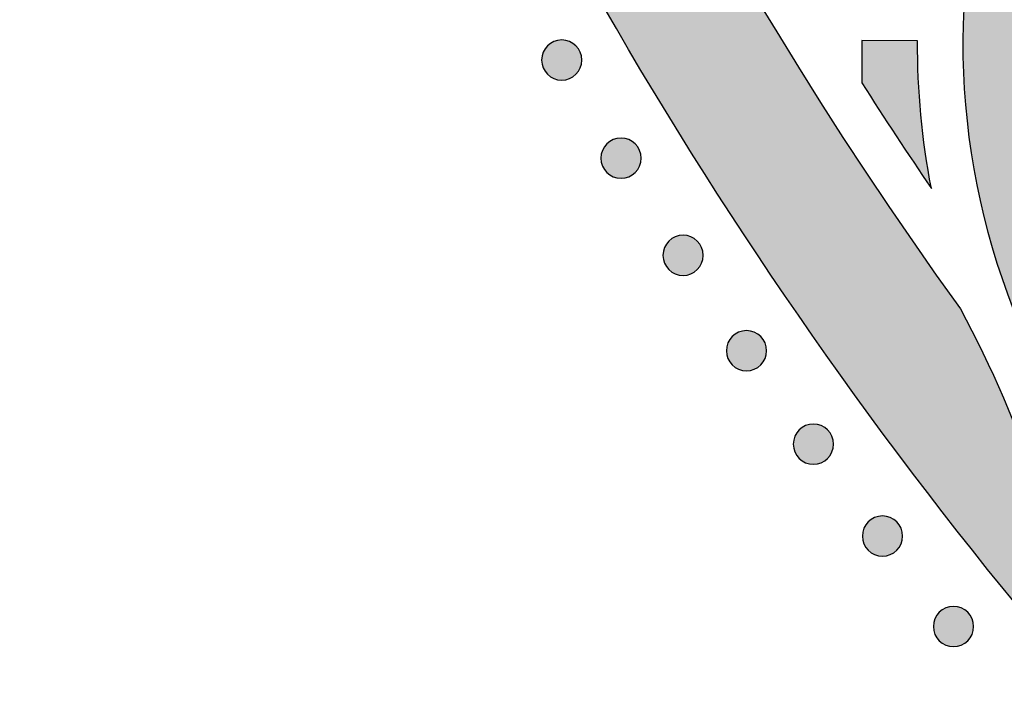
# Model space of a CAD drawing. Header units: millimetres. Extents: x -3873 to -97, y 912 to 4165.
# Tile 359 of 656: x -2042 to -1956, y 2655 to 2714. Entities that reach past the tile are written whole.
import ezdxf

# ---------------------------------------------------------------- set-up
doc = ezdxf.new("R2010")
doc.units = ezdxf.units.MM
doc.layers.add('pattern', color=7, linetype='Continuous', true_color=0x000000)

msp = doc.modelspace()

# ---------------------------------------------------------------- hatches: boundary and pattern name
at = {"layer": 'pattern'}
for points in [[(-2030.459, 2906.394), (-2030.363, 2899.21), (-2030.128, 2892.009), (-2029.755, 2884.794), (-2029.241, 2877.571), (-2028.587, 2870.343), (-2027.792, 2863.113), (-2026.854, 2855.887), (-2025.775, 2848.667), (-2024.554, 2841.46), (-2023.191, 2834.267), (-2021.686, 2827.095), (-2020.04, 2819.946), (-2018.253, 2812.826), (-2016.326, 2805.738), (-2014.261, 2798.686), (-2012.057, 2791.674), (-2009.716, 2784.707), (-2007.241, 2777.788), (-2004.631, 2770.922), (-2001.889, 2764.112), (-1999.017, 2757.362), (-1996.017, 2750.675), (-1992.89, 2744.056), (-1989.64, 2737.508), (-1986.268, 2731.035), (-1982.777, 2724.638), (-1979.169, 2718.323), (-1975.448, 2712.091), (-1971.616, 2705.947), (-1967.676, 2699.892), (-1963.631, 2693.93), (-1959.484, 2688.062), (-1958.474, 2686.147), (-1957.505, 2684.206), (-1956.58, 2682.24), (-1955.699, 2680.251), (-1954.863, 2678.24), (-1954.072, 2676.209), (-1953.329, 2674.159), (-1952.632, 2672.091), (-1951.983, 2670.009), (-1951.382, 2667.913), (-1950.83, 2665.804), (-1950.326, 2663.685), (-1949.872, 2661.557), (-1949.467, 2659.423), (-1949.112, 2657.283), (-1948.806, 2655.139), (-1954.209, 2661.565), (-1959.49, 2668.131), (-1964.644, 2674.833), (-1969.666, 2681.667), (-1974.552, 2688.63), (-1979.297, 2695.718), (-1983.895, 2702.927), (-1988.343, 2710.251), (-1992.637, 2717.687), (-1996.771, 2725.229), (-2000.743, 2732.872), (-2004.549, 2740.611), (-2008.186, 2748.441), (-2011.65, 2756.356), (-2014.938, 2764.35), (-2018.047, 2772.417), (-2020.976, 2780.552), (-2023.723, 2788.748), (-2026.284, 2796.999), (-2028.66, 2805.298), (-2030.848, 2813.641), (-2032.847, 2822.019), (-2034.658, 2830.428), (-2036.279, 2838.859), (-2037.71, 2847.308), (-2038.951, 2855.768), (-2040.003, 2864.232), (-2040.867, 2872.694), (-2041.543, 2881.149), (-2042.032, 2889.589), (-2042.337, 2898.01), (-2042.459, 2906.404)], [(-1856.625, 2749.47), (-1858.031, 2749.821), (-1859.431, 2750.212), (-1860.823, 2750.644), (-1862.204, 2751.116), (-1863.574, 2751.627), (-1864.931, 2752.177), (-1866.272, 2752.766), (-1867.597, 2753.392), (-1868.904, 2754.056), (-1870.191, 2754.756), (-1871.457, 2755.492), (-1872.7, 2756.262), (-1873.919, 2757.066), (-1875.112, 2757.902), (-1876.279, 2758.768), (-1877.417, 2759.665), (-1880.148, 2760.293), (-1882.902, 2760.847), (-1885.676, 2761.325), (-1888.469, 2761.726), (-1891.276, 2762.05), (-1894.094, 2762.296), (-1896.92, 2762.463), (-1899.751, 2762.551), (-1902.583, 2762.56), (-1905.413, 2762.49), (-1908.238, 2762.341), (-1911.055, 2762.113), (-1913.859, 2761.807), (-1916.649, 2761.425), (-1919.42, 2760.966), (-1922.17, 2760.431), (-1923.843, 2760.059), (-1925.506, 2759.642), (-1927.158, 2759.181), (-1928.796, 2758.676), (-1929.943, 2758.287), (-1931.085, 2757.863), (-1932.222, 2757.404), (-1933.351, 2756.909), (-1934.471, 2756.379), (-1935.58, 2755.813), (-1936.678, 2755.213), (-1937.761, 2754.578), (-1938.829, 2753.908), (-1939.88, 2753.205), (-1940.912, 2752.469), (-1941.924, 2751.701), (-1942.914, 2750.901), (-1943.881, 2750.071), (-1944.823, 2749.211), (-1945.74, 2748.323), (-1946.63, 2747.408), (-1947.491, 2746.467), (-1948.323, 2745.501), (-1949.124, 2744.512), (-1949.895, 2743.502), (-1950.632, 2742.471), (-1951.337, 2741.421), (-1952.009, 2740.355), (-1952.646, 2739.272), (-1953.248, 2738.176), (-1953.816, 2737.068), (-1954.348, 2735.948), (-1954.845, 2734.82), (-1955.306, 2733.684), (-1955.732, 2732.543), (-1956.122, 2731.397), (-1956.541, 2730.06), (-1956.931, 2728.71), (-1957.293, 2727.347), (-1957.626, 2725.971), (-1957.929, 2724.585), (-1958.203, 2723.188), (-1958.446, 2721.782), (-1958.658, 2720.368), (-1958.839, 2718.947), (-1958.988, 2717.519), (-1959.106, 2716.087), (-1959.192, 2714.65), (-1959.246, 2713.21), (-1959.267, 2711.769), (-1959.256, 2710.326), (-1959.212, 2708.884), (-1959.137, 2707.443), (-1959.029, 2706.005), (-1958.888, 2704.57), (-1958.716, 2703.14), (-1958.512, 2701.715), (-1958.276, 2700.297), (-1958.01, 2698.887), (-1957.712, 2697.485), (-1957.384, 2696.093), (-1957.025, 2694.712), (-1956.638, 2693.343), (-1956.221, 2691.986), (-1955.775, 2690.643), (-1955.302, 2689.315), (-1954.802, 2688.001), (-1954.275, 2686.704), (-1952.989, 2684.006), (-1951.784, 2681.266), (-1950.661, 2678.489), (-1949.623, 2675.678), (-1948.67, 2672.837), (-1947.804, 2669.97), (-1947.026, 2667.08), (-1946.336, 2664.172), (-1946.065, 2665.388), (-1945.77, 2666.6), (-1945.451, 2667.807), (-1945.11, 2669.009), (-1944.745, 2670.205), (-1944.357, 2671.395), (-1943.946, 2672.577), (-1943.513, 2673.752), (-1943.057, 2674.918), (-1942.579, 2676.075), (-1942.079, 2677.222), (-1941.558, 2678.359), (-1941.016, 2679.485), (-1940.452, 2680.599), (-1939.868, 2681.701), (-1939.264, 2682.791), (-1940.243, 2684.589), (-1941.166, 2686.42), (-1942.033, 2688.281), (-1942.841, 2690.169), (-1943.589, 2692.082), (-1944.277, 2694.016), (-1944.903, 2695.968), (-1945.466, 2697.937), (-1945.701, 2698.838), (-1945.919, 2699.746), (-1946.122, 2700.659), (-1946.309, 2701.578), (-1946.48, 2702.502), (-1946.634, 2703.43), (-1946.772, 2704.362), (-1946.893, 2705.299), (-1946.998, 2706.238), (-1947.085, 2707.181), (-1947.156, 2708.125), (-1947.209, 2709.072), (-1947.245, 2710.02), (-1947.264, 2710.969), (-1947.266, 2711.918), (-1947.25, 2712.868), (-1947.218, 2713.817), (-1947.168, 2714.765), (-1947.1, 2715.712), (-1947.016, 2716.657), (-1946.915, 2717.6), (-1946.796, 2718.54), (-1946.661, 2719.476), (-1946.509, 2720.409), (-1946.341, 2721.338), (-1946.155, 2722.262), (-1945.954, 2723.182), (-1945.737, 2724.096), (-1945.503, 2725.004), (-1945.254, 2725.905), (-1944.989, 2726.801), (-1944.71, 2727.689), (-1944.43, 2728.511), (-1944.124, 2729.33), (-1943.793, 2730.144), (-1943.437, 2730.954), (-1943.055, 2731.757), (-1942.648, 2732.552), (-1942.216, 2733.338), (-1941.759, 2734.114), (-1941.277, 2734.88), (-1940.772, 2735.632), (-1940.242, 2736.372), (-1939.69, 2737.097), (-1939.115, 2737.806), (-1938.518, 2738.499), (-1937.9, 2739.174), (-1937.262, 2739.83), (-1936.605, 2740.467), (-1935.929, 2741.084), (-1935.235, 2741.679), (-1934.525, 2742.253), (-1933.799, 2742.804), (-1933.058, 2743.332), (-1932.305, 2743.837), (-1931.539, 2744.317), (-1930.762, 2744.772), (-1929.975, 2745.203), (-1929.179, 2745.609), (-1928.375, 2745.989), (-1927.565, 2746.344), (-1926.75, 2746.674), (-1925.93, 2746.978), (-1925.108, 2747.256), (-1924.219, 2747.535), (-1923.324, 2747.798), (-1922.421, 2748.045), (-1921.513, 2748.277), (-1920.599, 2748.493), (-1919.679, 2748.693), (-1918.754, 2748.876), (-1917.825, 2749.043), (-1916.892, 2749.194), (-1915.955, 2749.327), (-1915.015, 2749.444), (-1914.072, 2749.544), (-1913.127, 2749.626), (-1912.18, 2749.692), (-1911.232, 2749.74), (-1910.283, 2749.771), (-1909.333, 2749.785), (-1908.384, 2749.782), (-1907.435, 2749.761), (-1906.487, 2749.723), (-1905.54, 2749.668), (-1904.596, 2749.596), (-1903.653, 2749.507), (-1902.714, 2749.401), (-1901.778, 2749.278), (-1900.846, 2749.139), (-1899.918, 2748.983), (-1898.994, 2748.811), (-1898.076, 2748.622), (-1897.163, 2748.417), (-1896.256, 2748.197), (-1895.355, 2747.961), (-1893.386, 2747.394), (-1891.432, 2746.764), (-1889.498, 2746.072), (-1887.585, 2745.319), (-1885.697, 2744.507), (-1883.836, 2743.637), (-1882.005, 2742.709), (-1880.207, 2741.726), (-1878.854, 2742.49), (-1877.479, 2743.22), (-1876.083, 2743.916), (-1874.666, 2744.575), (-1873.23, 2745.198), (-1871.777, 2745.784), (-1870.308, 2746.332), (-1868.824, 2746.841), (-1867.328, 2747.31), (-1865.82, 2747.74), (-1864.302, 2748.13), (-1862.777, 2748.479), (-1861.244, 2748.788), (-1859.707, 2749.056), (-1858.167, 2749.283)], [(-1993.398, 2708.753), (-1993.426, 2708.726), (-1993.455, 2708.699), (-1993.485, 2708.672), (-1993.515, 2708.646), (-1993.547, 2708.62), (-1993.58, 2708.595), (-1993.613, 2708.57), (-1993.647, 2708.546), (-1993.682, 2708.523), (-1993.718, 2708.5), (-1993.754, 2708.478), (-1993.791, 2708.457), (-1993.829, 2708.436), (-1993.868, 2708.417), (-1993.908, 2708.398), (-1993.948, 2708.38), (-1993.989, 2708.363), (-1994.03, 2708.347), (-1994.072, 2708.332), (-1994.114, 2708.318), (-1994.157, 2708.305), (-1994.201, 2708.293), (-1994.245, 2708.282), (-1994.289, 2708.272), (-1994.334, 2708.263), (-1994.379, 2708.256), (-1994.424, 2708.249), (-1994.469, 2708.244), (-1994.515, 2708.24), (-1994.561, 2708.237), (-1994.607, 2708.235), (-1994.653, 2708.235), (-1994.699, 2708.235), (-1994.744, 2708.237), (-1994.79, 2708.24), (-1994.836, 2708.244), (-1994.881, 2708.25), (-1994.927, 2708.256), (-1994.972, 2708.264), (-1995.016, 2708.273), (-1995.06, 2708.282), (-1995.104, 2708.293), (-1995.148, 2708.306), (-1995.191, 2708.319), (-1995.233, 2708.333), (-1995.275, 2708.348), (-1995.316, 2708.364), (-1995.357, 2708.381), (-1995.397, 2708.399), (-1995.437, 2708.418), (-1995.475, 2708.438), (-1995.513, 2708.458), (-1995.551, 2708.48), (-1995.587, 2708.502), (-1995.623, 2708.524), (-1995.658, 2708.548), (-1995.692, 2708.572), (-1995.725, 2708.597), (-1995.758, 2708.622), (-1995.789, 2708.648), (-1995.82, 2708.674), (-1995.85, 2708.701), (-1995.879, 2708.728), (-1995.907, 2708.755), (-1995.934, 2708.784), (-1995.961, 2708.813), (-1995.988, 2708.842), (-1996.014, 2708.873), (-1996.04, 2708.905), (-1996.065, 2708.937), (-1996.09, 2708.971), (-1996.114, 2709.005), (-1996.137, 2709.04), (-1996.16, 2709.075), (-1996.182, 2709.112), (-1996.203, 2709.149), (-1996.224, 2709.187), (-1996.243, 2709.226), (-1996.262, 2709.265), (-1996.28, 2709.306), (-1996.297, 2709.346), (-1996.313, 2709.388), (-1996.328, 2709.43), (-1996.342, 2709.472), (-1996.355, 2709.515), (-1996.367, 2709.559), (-1996.378, 2709.603), (-1996.388, 2709.647), (-1996.397, 2709.691), (-1996.404, 2709.736), (-1996.411, 2709.782), (-1996.416, 2709.827), (-1996.42, 2709.873), (-1996.423, 2709.919), (-1996.425, 2709.965), (-1996.425, 2710.01), (-1996.425, 2710.056), (-1996.423, 2710.102), (-1996.42, 2710.148), (-1996.416, 2710.194), (-1996.41, 2710.239), (-1996.404, 2710.284), (-1996.396, 2710.329), (-1996.387, 2710.374), (-1996.378, 2710.418), (-1996.367, 2710.462), (-1996.354, 2710.506), (-1996.341, 2710.549), (-1996.327, 2710.591), (-1996.312, 2710.633), (-1996.296, 2710.674), (-1996.279, 2710.715), (-1996.261, 2710.755), (-1996.242, 2710.795), (-1996.222, 2710.833), (-1996.202, 2710.871), (-1996.18, 2710.908), (-1996.158, 2710.945), (-1996.136, 2710.981), (-1996.112, 2711.016), (-1996.088, 2711.05), (-1996.063, 2711.083), (-1996.038, 2711.115), (-1996.012, 2711.147), (-1995.986, 2711.178), (-1995.959, 2711.207), (-1995.932, 2711.236), (-1995.905, 2711.265), (-1995.876, 2711.292), (-1995.847, 2711.319), (-1995.817, 2711.346), (-1995.787, 2711.372), (-1995.755, 2711.398), (-1995.723, 2711.423), (-1995.689, 2711.448), (-1995.655, 2711.472), (-1995.62, 2711.495), (-1995.585, 2711.518), (-1995.548, 2711.54), (-1995.511, 2711.561), (-1995.473, 2711.582), (-1995.434, 2711.601), (-1995.394, 2711.62), (-1995.354, 2711.638), (-1995.314, 2711.655), (-1995.272, 2711.671), (-1995.23, 2711.686), (-1995.188, 2711.7), (-1995.145, 2711.713), (-1995.101, 2711.725), (-1995.057, 2711.736), (-1995.013, 2711.746), (-1994.968, 2711.755), (-1994.924, 2711.762), (-1994.878, 2711.769), (-1994.833, 2711.774), (-1994.787, 2711.778), (-1994.741, 2711.781), (-1994.695, 2711.783), (-1994.65, 2711.783), (-1994.604, 2711.783), (-1994.558, 2711.781), (-1994.512, 2711.778), (-1994.466, 2711.774), (-1994.421, 2711.768), (-1994.376, 2711.762), (-1994.331, 2711.754), (-1994.286, 2711.745), (-1994.242, 2711.735), (-1994.198, 2711.724), (-1994.154, 2711.712), (-1994.111, 2711.699), (-1994.069, 2711.685), (-1994.027, 2711.67), (-1993.986, 2711.654), (-1993.945, 2711.637), (-1993.905, 2711.619), (-1993.865, 2711.6), (-1993.827, 2711.58), (-1993.789, 2711.56), (-1993.752, 2711.538), (-1993.715, 2711.516), (-1993.679, 2711.493), (-1993.644, 2711.47), (-1993.61, 2711.446), (-1993.577, 2711.421), (-1993.545, 2711.396), (-1993.513, 2711.37), (-1993.482, 2711.344), (-1993.453, 2711.317), (-1993.424, 2711.29), (-1993.395, 2711.262), (-1993.368, 2711.234), (-1993.341, 2711.205), (-1993.314, 2711.175), (-1993.288, 2711.145), (-1993.262, 2711.113), (-1993.237, 2711.08), (-1993.212, 2711.047), (-1993.188, 2711.013), (-1993.165, 2710.978), (-1993.142, 2710.942), (-1993.12, 2710.906), (-1993.099, 2710.869), (-1993.078, 2710.83), (-1993.059, 2710.792), (-1993.04, 2710.752), (-1993.022, 2710.712), (-1993.005, 2710.671), (-1992.989, 2710.63), (-1992.974, 2710.588), (-1992.96, 2710.546), (-1992.947, 2710.503), (-1992.935, 2710.459), (-1992.924, 2710.415), (-1992.914, 2710.371), (-1992.905, 2710.326), (-1992.898, 2710.281), (-1992.891, 2710.236), (-1992.886, 2710.191), (-1992.882, 2710.145), (-1992.879, 2710.099), (-1992.877, 2710.053), (-1992.877, 2710.007), (-1992.877, 2709.961), (-1992.879, 2709.916), (-1992.882, 2709.87), (-1992.886, 2709.824), (-1992.892, 2709.779), (-1992.898, 2709.733), (-1992.906, 2709.688), (-1992.915, 2709.644), (-1992.925, 2709.6), (-1992.936, 2709.556), (-1992.948, 2709.512), (-1992.961, 2709.469), (-1992.975, 2709.427), (-1992.99, 2709.385), (-1993.006, 2709.343), (-1993.023, 2709.303), (-1993.041, 2709.263), (-1993.06, 2709.223), (-1993.08, 2709.185), (-1993.1, 2709.147), (-1993.122, 2709.109), (-1993.144, 2709.073), (-1993.167, 2709.037), (-1993.19, 2709.002), (-1993.214, 2708.968), (-1993.239, 2708.935), (-1993.264, 2708.902), (-1993.29, 2708.871), (-1993.316, 2708.84), (-1993.343, 2708.81), (-1993.37, 2708.781)], [(-1968.177, 2707.993), (-1962.047, 2698.69), (-1962.336, 2700.3), (-1962.586, 2701.918), (-1962.797, 2703.542), (-1962.97, 2705.172), (-1963.103, 2706.805), (-1963.197, 2708.44), (-1963.252, 2710.077), (-1963.267, 2711.712), (-1968.173, 2711.741)], [(-1988.166, 2700.099), (-1988.194, 2700.071), (-1988.224, 2700.044), (-1988.253, 2700.018), (-1988.284, 2699.991), (-1988.316, 2699.966), (-1988.348, 2699.94), (-1988.382, 2699.916), (-1988.416, 2699.892), (-1988.451, 2699.868), (-1988.486, 2699.846), (-1988.523, 2699.824), (-1988.56, 2699.802), (-1988.598, 2699.782), (-1988.637, 2699.762), (-1988.676, 2699.744), (-1988.717, 2699.726), (-1988.757, 2699.709), (-1988.799, 2699.693), (-1988.841, 2699.677), (-1988.883, 2699.663), (-1988.926, 2699.65), (-1988.97, 2699.638), (-1989.013, 2699.627), (-1989.058, 2699.618), (-1989.102, 2699.609), (-1989.147, 2699.601), (-1989.193, 2699.595), (-1989.238, 2699.59), (-1989.284, 2699.585), (-1989.33, 2699.583), (-1989.375, 2699.581), (-1989.421, 2699.58), (-1989.467, 2699.581), (-1989.513, 2699.583), (-1989.559, 2699.586), (-1989.605, 2699.59), (-1989.65, 2699.595), (-1989.695, 2699.602), (-1989.74, 2699.609), (-1989.785, 2699.618), (-1989.829, 2699.628), (-1989.873, 2699.639), (-1989.917, 2699.651), (-1989.96, 2699.664), (-1990.002, 2699.678), (-1990.044, 2699.694), (-1990.085, 2699.71), (-1990.126, 2699.727), (-1990.166, 2699.745), (-1990.205, 2699.764), (-1990.244, 2699.783), (-1990.282, 2699.804), (-1990.319, 2699.825), (-1990.356, 2699.847), (-1990.392, 2699.87), (-1990.426, 2699.893), (-1990.461, 2699.918), (-1990.494, 2699.942), (-1990.526, 2699.967), (-1990.558, 2699.993), (-1990.589, 2700.02), (-1990.618, 2700.046), (-1990.647, 2700.073), (-1990.676, 2700.101), (-1990.703, 2700.129), (-1990.73, 2700.158), (-1990.757, 2700.188), (-1990.783, 2700.219), (-1990.809, 2700.251), (-1990.834, 2700.283), (-1990.859, 2700.316), (-1990.883, 2700.35), (-1990.906, 2700.385), (-1990.929, 2700.421), (-1990.951, 2700.458), (-1990.972, 2700.495), (-1990.992, 2700.533), (-1991.012, 2700.572), (-1991.031, 2700.611), (-1991.049, 2700.651), (-1991.066, 2700.692), (-1991.082, 2700.733), (-1991.097, 2700.775), (-1991.111, 2700.818), (-1991.124, 2700.861), (-1991.136, 2700.904), (-1991.147, 2700.948), (-1991.157, 2700.993), (-1991.165, 2701.037), (-1991.173, 2701.082), (-1991.18, 2701.127), (-1991.185, 2701.173), (-1991.189, 2701.219), (-1991.192, 2701.264), (-1991.194, 2701.31), (-1991.194, 2701.356), (-1991.193, 2701.402), (-1991.192, 2701.448), (-1991.189, 2701.494), (-1991.184, 2701.539), (-1991.179, 2701.585), (-1991.173, 2701.63), (-1991.165, 2701.675), (-1991.156, 2701.72), (-1991.146, 2701.764), (-1991.135, 2701.808), (-1991.123, 2701.851), (-1991.11, 2701.894), (-1991.096, 2701.937), (-1991.081, 2701.979), (-1991.065, 2702.02), (-1991.048, 2702.061), (-1991.03, 2702.101), (-1991.011, 2702.14), (-1990.991, 2702.179), (-1990.97, 2702.217), (-1990.949, 2702.254), (-1990.927, 2702.291), (-1990.904, 2702.326), (-1990.881, 2702.361), (-1990.857, 2702.395), (-1990.832, 2702.429), (-1990.807, 2702.461), (-1990.781, 2702.493), (-1990.755, 2702.523), (-1990.728, 2702.553), (-1990.701, 2702.582), (-1990.673, 2702.61), (-1990.645, 2702.638), (-1990.616, 2702.665), (-1990.586, 2702.692), (-1990.555, 2702.718), (-1990.524, 2702.744), (-1990.491, 2702.769), (-1990.458, 2702.793), (-1990.424, 2702.817), (-1990.389, 2702.841), (-1990.353, 2702.863), (-1990.317, 2702.885), (-1990.279, 2702.907), (-1990.241, 2702.927), (-1990.203, 2702.947), (-1990.163, 2702.966), (-1990.123, 2702.984), (-1990.082, 2703.001), (-1990.041, 2703.017), (-1989.999, 2703.032), (-1989.957, 2703.046), (-1989.914, 2703.059), (-1989.87, 2703.071), (-1989.826, 2703.082), (-1989.782, 2703.092), (-1989.737, 2703.1), (-1989.692, 2703.108), (-1989.647, 2703.114), (-1989.602, 2703.12), (-1989.556, 2703.124), (-1989.51, 2703.127), (-1989.464, 2703.128), (-1989.418, 2703.129), (-1989.372, 2703.128), (-1989.326, 2703.126), (-1989.281, 2703.123), (-1989.235, 2703.119), (-1989.19, 2703.114), (-1989.144, 2703.107), (-1989.099, 2703.1), (-1989.055, 2703.091), (-1989.01, 2703.081), (-1988.967, 2703.07), (-1988.923, 2703.058), (-1988.88, 2703.045), (-1988.838, 2703.031), (-1988.796, 2703.015), (-1988.754, 2702.999), (-1988.714, 2702.982), (-1988.674, 2702.964), (-1988.634, 2702.945), (-1988.595, 2702.926), (-1988.557, 2702.905), (-1988.52, 2702.884), (-1988.484, 2702.862), (-1988.448, 2702.839), (-1988.413, 2702.816), (-1988.379, 2702.792), (-1988.346, 2702.767), (-1988.313, 2702.742), (-1988.282, 2702.716), (-1988.251, 2702.69), (-1988.221, 2702.663), (-1988.192, 2702.636), (-1988.164, 2702.608), (-1988.137, 2702.58), (-1988.109, 2702.551), (-1988.083, 2702.521), (-1988.057, 2702.49), (-1988.031, 2702.459), (-1988.006, 2702.426), (-1987.981, 2702.393), (-1987.957, 2702.359), (-1987.934, 2702.324), (-1987.911, 2702.288), (-1987.889, 2702.251), (-1987.868, 2702.214), (-1987.847, 2702.176), (-1987.828, 2702.137), (-1987.809, 2702.098), (-1987.791, 2702.058), (-1987.774, 2702.017), (-1987.758, 2701.976), (-1987.743, 2701.934), (-1987.729, 2701.891), (-1987.716, 2701.848), (-1987.704, 2701.805), (-1987.693, 2701.761), (-1987.683, 2701.717), (-1987.674, 2701.672), (-1987.667, 2701.627), (-1987.66, 2701.582), (-1987.655, 2701.536), (-1987.651, 2701.491), (-1987.648, 2701.445), (-1987.646, 2701.399), (-1987.646, 2701.353), (-1987.646, 2701.307), (-1987.648, 2701.261), (-1987.651, 2701.215), (-1987.655, 2701.17), (-1987.661, 2701.124), (-1987.667, 2701.079), (-1987.675, 2701.034), (-1987.683, 2700.989), (-1987.693, 2700.945), (-1987.704, 2700.901), (-1987.716, 2700.858), (-1987.73, 2700.815), (-1987.744, 2700.772), (-1987.759, 2700.73), (-1987.775, 2700.689), (-1987.792, 2700.648), (-1987.81, 2700.608), (-1987.829, 2700.569), (-1987.849, 2700.53), (-1987.869, 2700.492), (-1987.89, 2700.455), (-1987.913, 2700.419), (-1987.935, 2700.383), (-1987.959, 2700.348), (-1987.983, 2700.314), (-1988.007, 2700.281), (-1988.033, 2700.248), (-1988.059, 2700.217), (-1988.085, 2700.186), (-1988.112, 2700.156), (-1988.139, 2700.127)], [(-1982.691, 2691.532), (-1982.719, 2691.504), (-1982.748, 2691.477), (-1982.778, 2691.451), (-1982.809, 2691.424), (-1982.841, 2691.399), (-1982.873, 2691.374), (-1982.907, 2691.349), (-1982.941, 2691.325), (-1982.976, 2691.301), (-1983.011, 2691.279), (-1983.048, 2691.257), (-1983.085, 2691.236), (-1983.123, 2691.215), (-1983.162, 2691.195), (-1983.201, 2691.177), (-1983.241, 2691.159), (-1983.282, 2691.142), (-1983.324, 2691.126), (-1983.366, 2691.111), (-1983.408, 2691.097), (-1983.451, 2691.083), (-1983.494, 2691.071), (-1983.538, 2691.061), (-1983.583, 2691.051), (-1983.627, 2691.042), (-1983.672, 2691.034), (-1983.718, 2691.028), (-1983.763, 2691.023), (-1983.809, 2691.019), (-1983.854, 2691.016), (-1983.9, 2691.014), (-1983.946, 2691.013), (-1983.992, 2691.014), (-1984.038, 2691.016), (-1984.084, 2691.019), (-1984.13, 2691.023), (-1984.175, 2691.028), (-1984.22, 2691.035), (-1984.265, 2691.043), (-1984.31, 2691.051), (-1984.354, 2691.061), (-1984.398, 2691.072), (-1984.441, 2691.084), (-1984.484, 2691.097), (-1984.527, 2691.112), (-1984.569, 2691.127), (-1984.61, 2691.143), (-1984.651, 2691.16), (-1984.691, 2691.178), (-1984.73, 2691.197), (-1984.769, 2691.217), (-1984.807, 2691.237), (-1984.844, 2691.258), (-1984.881, 2691.28), (-1984.917, 2691.303), (-1984.951, 2691.327), (-1984.985, 2691.351), (-1985.019, 2691.375), (-1985.051, 2691.401), (-1985.083, 2691.426), (-1985.113, 2691.453), (-1985.143, 2691.479), (-1985.172, 2691.507), (-1985.2, 2691.534), (-1985.228, 2691.562), (-1985.255, 2691.591), (-1985.282, 2691.621), (-1985.308, 2691.652), (-1985.334, 2691.684), (-1985.359, 2691.716), (-1985.384, 2691.749), (-1985.408, 2691.784), (-1985.431, 2691.819), (-1985.454, 2691.854), (-1985.476, 2691.891), (-1985.497, 2691.928), (-1985.517, 2691.966), (-1985.537, 2692.005), (-1985.556, 2692.044), (-1985.574, 2692.084), (-1985.591, 2692.125), (-1985.607, 2692.167), (-1985.622, 2692.208), (-1985.636, 2692.251), (-1985.649, 2692.294), (-1985.661, 2692.337), (-1985.672, 2692.381), (-1985.682, 2692.426), (-1985.69, 2692.47), (-1985.698, 2692.515), (-1985.704, 2692.561), (-1985.71, 2692.606), (-1985.714, 2692.652), (-1985.717, 2692.697), (-1985.718, 2692.743), (-1985.719, 2692.789), (-1985.718, 2692.835), (-1985.717, 2692.881), (-1985.714, 2692.927), (-1985.709, 2692.972), (-1985.704, 2693.018), (-1985.698, 2693.063), (-1985.69, 2693.108), (-1985.681, 2693.153), (-1985.671, 2693.197), (-1985.66, 2693.241), (-1985.648, 2693.284), (-1985.635, 2693.327), (-1985.621, 2693.37), (-1985.606, 2693.412), (-1985.59, 2693.453), (-1985.572, 2693.494), (-1985.555, 2693.534), (-1985.536, 2693.573), (-1985.516, 2693.612), (-1985.495, 2693.65), (-1985.474, 2693.687), (-1985.452, 2693.724), (-1985.429, 2693.759), (-1985.406, 2693.794), (-1985.382, 2693.828), (-1985.357, 2693.862), (-1985.332, 2693.894), (-1985.306, 2693.926), (-1985.28, 2693.956), (-1985.253, 2693.986), (-1985.226, 2694.015), (-1985.198, 2694.043), (-1985.17, 2694.071), (-1985.141, 2694.098), (-1985.111, 2694.125), (-1985.08, 2694.151), (-1985.049, 2694.177), (-1985.016, 2694.202), (-1984.983, 2694.227), (-1984.949, 2694.251), (-1984.914, 2694.274), (-1984.878, 2694.297), (-1984.842, 2694.319), (-1984.804, 2694.34), (-1984.766, 2694.36), (-1984.728, 2694.38), (-1984.688, 2694.399), (-1984.648, 2694.417), (-1984.607, 2694.434), (-1984.566, 2694.45), (-1984.524, 2694.465), (-1984.481, 2694.479), (-1984.438, 2694.492), (-1984.395, 2694.504), (-1984.351, 2694.515), (-1984.307, 2694.525), (-1984.262, 2694.533), (-1984.217, 2694.541), (-1984.172, 2694.547), (-1984.126, 2694.553), (-1984.081, 2694.557), (-1984.035, 2694.56), (-1983.989, 2694.561), (-1983.943, 2694.562), (-1983.897, 2694.561), (-1983.851, 2694.56), (-1983.806, 2694.557), (-1983.76, 2694.552), (-1983.715, 2694.547), (-1983.669, 2694.54), (-1983.624, 2694.533), (-1983.58, 2694.524), (-1983.535, 2694.514), (-1983.491, 2694.503), (-1983.448, 2694.491), (-1983.405, 2694.478), (-1983.363, 2694.464), (-1983.321, 2694.449), (-1983.279, 2694.433), (-1983.239, 2694.415), (-1983.199, 2694.397), (-1983.159, 2694.379), (-1983.12, 2694.359), (-1983.082, 2694.338), (-1983.045, 2694.317), (-1983.009, 2694.295), (-1982.973, 2694.272), (-1982.938, 2694.249), (-1982.904, 2694.225), (-1982.871, 2694.2), (-1982.838, 2694.175), (-1982.807, 2694.149), (-1982.776, 2694.123), (-1982.746, 2694.096), (-1982.717, 2694.069), (-1982.689, 2694.041), (-1982.662, 2694.013), (-1982.634, 2693.984), (-1982.608, 2693.954), (-1982.581, 2693.923), (-1982.556, 2693.892), (-1982.531, 2693.859), (-1982.506, 2693.826), (-1982.482, 2693.792), (-1982.459, 2693.757), (-1982.436, 2693.721), (-1982.414, 2693.685), (-1982.393, 2693.647), (-1982.372, 2693.609), (-1982.352, 2693.571), (-1982.334, 2693.531), (-1982.316, 2693.491), (-1982.299, 2693.45), (-1982.283, 2693.409), (-1982.268, 2693.367), (-1982.254, 2693.324), (-1982.241, 2693.281), (-1982.229, 2693.238), (-1982.218, 2693.194), (-1982.208, 2693.15), (-1982.199, 2693.105), (-1982.191, 2693.06), (-1982.185, 2693.015), (-1982.18, 2692.969), (-1982.176, 2692.924), (-1982.173, 2692.878), (-1982.171, 2692.832), (-1982.17, 2692.786), (-1982.171, 2692.74), (-1982.173, 2692.694), (-1982.176, 2692.649), (-1982.18, 2692.603), (-1982.185, 2692.557), (-1982.192, 2692.512), (-1982.2, 2692.467), (-1982.208, 2692.423), (-1982.218, 2692.378), (-1982.229, 2692.334), (-1982.241, 2692.291), (-1982.255, 2692.248), (-1982.269, 2692.206), (-1982.284, 2692.164), (-1982.3, 2692.122), (-1982.317, 2692.082), (-1982.335, 2692.041), (-1982.354, 2692.002), (-1982.374, 2691.963), (-1982.394, 2691.925), (-1982.415, 2691.888), (-1982.437, 2691.852), (-1982.46, 2691.816), (-1982.484, 2691.781), (-1982.508, 2691.747), (-1982.532, 2691.714), (-1982.558, 2691.681), (-1982.583, 2691.65), (-1982.61, 2691.619), (-1982.636, 2691.589), (-1982.664, 2691.56)], [(-1977.099, 2683.121), (-1977.127, 2683.093), (-1977.156, 2683.066), (-1977.186, 2683.039), (-1977.217, 2683.013), (-1977.249, 2682.988), (-1977.281, 2682.962), (-1977.315, 2682.938), (-1977.349, 2682.914), (-1977.384, 2682.89), (-1977.419, 2682.868), (-1977.456, 2682.846), (-1977.493, 2682.824), (-1977.531, 2682.804), (-1977.57, 2682.784), (-1977.609, 2682.765), (-1977.649, 2682.748), (-1977.69, 2682.731), (-1977.732, 2682.715), (-1977.774, 2682.699), (-1977.816, 2682.685), (-1977.859, 2682.672), (-1977.902, 2682.66), (-1977.946, 2682.649), (-1977.991, 2682.64), (-1978.035, 2682.631), (-1978.08, 2682.623), (-1978.126, 2682.617), (-1978.171, 2682.612), (-1978.217, 2682.607), (-1978.263, 2682.605), (-1978.308, 2682.603), (-1978.354, 2682.602), (-1978.4, 2682.603), (-1978.446, 2682.605), (-1978.492, 2682.608), (-1978.538, 2682.612), (-1978.583, 2682.617), (-1978.628, 2682.624), (-1978.673, 2682.631), (-1978.718, 2682.64), (-1978.762, 2682.65), (-1978.806, 2682.661), (-1978.849, 2682.673), (-1978.892, 2682.686), (-1978.935, 2682.7), (-1978.977, 2682.716), (-1979.018, 2682.732), (-1979.059, 2682.749), (-1979.099, 2682.767), (-1979.138, 2682.786), (-1979.177, 2682.805), (-1979.215, 2682.826), (-1979.252, 2682.847), (-1979.289, 2682.869), (-1979.325, 2682.892), (-1979.359, 2682.915), (-1979.394, 2682.94), (-1979.427, 2682.964), (-1979.459, 2682.989), (-1979.491, 2683.015), (-1979.521, 2683.042), (-1979.551, 2683.068), (-1979.58, 2683.095), (-1979.608, 2683.123), (-1979.636, 2683.151), (-1979.663, 2683.18), (-1979.69, 2683.21), (-1979.716, 2683.241), (-1979.742, 2683.273), (-1979.767, 2683.305), (-1979.792, 2683.338), (-1979.816, 2683.372), (-1979.839, 2683.407), (-1979.862, 2683.443), (-1979.884, 2683.48), (-1979.905, 2683.517), (-1979.925, 2683.555), (-1979.945, 2683.594), (-1979.964, 2683.633), (-1979.982, 2683.673), (-1979.999, 2683.714), (-1980.015, 2683.755), (-1980.03, 2683.797), (-1980.044, 2683.84), (-1980.057, 2683.883), (-1980.069, 2683.926), (-1980.08, 2683.97), (-1980.09, 2684.014), (-1980.098, 2684.059), (-1980.106, 2684.104), (-1980.112, 2684.149), (-1980.118, 2684.195), (-1980.122, 2684.24), (-1980.125, 2684.286), (-1980.127, 2684.332), (-1980.127, 2684.378), (-1980.126, 2684.424), (-1980.125, 2684.47), (-1980.122, 2684.516), (-1980.117, 2684.561), (-1980.112, 2684.607), (-1980.106, 2684.652), (-1980.098, 2684.697), (-1980.089, 2684.742), (-1980.079, 2684.786), (-1980.068, 2684.83), (-1980.056, 2684.873), (-1980.043, 2684.916), (-1980.029, 2684.959), (-1980.014, 2685.001), (-1979.998, 2685.042), (-1979.981, 2685.083), (-1979.963, 2685.123), (-1979.944, 2685.162), (-1979.924, 2685.201), (-1979.903, 2685.239), (-1979.882, 2685.276), (-1979.86, 2685.313), (-1979.837, 2685.348), (-1979.814, 2685.383), (-1979.79, 2685.417), (-1979.765, 2685.451), (-1979.74, 2685.483), (-1979.714, 2685.515), (-1979.688, 2685.545), (-1979.661, 2685.575), (-1979.634, 2685.604), (-1979.606, 2685.632), (-1979.578, 2685.66), (-1979.549, 2685.687), (-1979.519, 2685.714), (-1979.488, 2685.74), (-1979.457, 2685.766), (-1979.424, 2685.791), (-1979.391, 2685.815), (-1979.357, 2685.839), (-1979.322, 2685.863), (-1979.286, 2685.885), (-1979.25, 2685.907), (-1979.212, 2685.929), (-1979.174, 2685.949), (-1979.136, 2685.969), (-1979.096, 2685.988), (-1979.056, 2686.005), (-1979.015, 2686.022), (-1978.974, 2686.039), (-1978.932, 2686.054), (-1978.89, 2686.068), (-1978.847, 2686.081), (-1978.803, 2686.093), (-1978.759, 2686.104), (-1978.715, 2686.114), (-1978.67, 2686.122), (-1978.625, 2686.13), (-1978.58, 2686.136), (-1978.534, 2686.142), (-1978.489, 2686.146), (-1978.443, 2686.149), (-1978.397, 2686.15), (-1978.351, 2686.151), (-1978.305, 2686.15), (-1978.259, 2686.148), (-1978.214, 2686.145), (-1978.168, 2686.141), (-1978.123, 2686.136), (-1978.077, 2686.129), (-1978.032, 2686.122), (-1977.988, 2686.113), (-1977.943, 2686.103), (-1977.9, 2686.092), (-1977.856, 2686.08), (-1977.813, 2686.067), (-1977.771, 2686.053), (-1977.729, 2686.037), (-1977.687, 2686.021), (-1977.647, 2686.004), (-1977.607, 2685.986), (-1977.567, 2685.967), (-1977.528, 2685.948), (-1977.49, 2685.927), (-1977.453, 2685.906), (-1977.417, 2685.884), (-1977.381, 2685.861), (-1977.346, 2685.838), (-1977.312, 2685.814), (-1977.279, 2685.789), (-1977.246, 2685.764), (-1977.215, 2685.738), (-1977.184, 2685.712), (-1977.154, 2685.685), (-1977.125, 2685.658), (-1977.097, 2685.63), (-1977.07, 2685.602), (-1977.042, 2685.573), (-1977.016, 2685.543), (-1976.99, 2685.512), (-1976.964, 2685.481), (-1976.939, 2685.448), (-1976.914, 2685.415), (-1976.89, 2685.381), (-1976.867, 2685.346), (-1976.844, 2685.31), (-1976.822, 2685.273), (-1976.801, 2685.236), (-1976.78, 2685.198), (-1976.761, 2685.159), (-1976.742, 2685.12), (-1976.724, 2685.08), (-1976.707, 2685.039), (-1976.691, 2684.998), (-1976.676, 2684.956), (-1976.662, 2684.913), (-1976.649, 2684.87), (-1976.637, 2684.827), (-1976.626, 2684.783), (-1976.616, 2684.739), (-1976.607, 2684.694), (-1976.6, 2684.649), (-1976.593, 2684.604), (-1976.588, 2684.558), (-1976.584, 2684.513), (-1976.581, 2684.467), (-1976.579, 2684.421), (-1976.578, 2684.375), (-1976.579, 2684.329), (-1976.581, 2684.283), (-1976.584, 2684.237), (-1976.588, 2684.192), (-1976.593, 2684.146), (-1976.6, 2684.101), (-1976.608, 2684.056), (-1976.616, 2684.011), (-1976.626, 2683.967), (-1976.637, 2683.923), (-1976.649, 2683.88), (-1976.663, 2683.837), (-1976.677, 2683.794), (-1976.692, 2683.752), (-1976.708, 2683.711), (-1976.725, 2683.67), (-1976.743, 2683.63), (-1976.762, 2683.591), (-1976.782, 2683.552), (-1976.802, 2683.514), (-1976.823, 2683.477), (-1976.845, 2683.44), (-1976.868, 2683.405), (-1976.892, 2683.37), (-1976.916, 2683.336), (-1976.94, 2683.303), (-1976.966, 2683.27), (-1976.991, 2683.239), (-1977.018, 2683.208), (-1977.045, 2683.178), (-1977.072, 2683.149)], [(-1971.195, 2674.885), (-1971.223, 2674.857), (-1971.252, 2674.83), (-1971.282, 2674.804), (-1971.313, 2674.777), (-1971.345, 2674.752), (-1971.377, 2674.726), (-1971.41, 2674.702), (-1971.444, 2674.678), (-1971.479, 2674.654), (-1971.515, 2674.632), (-1971.552, 2674.61), (-1971.589, 2674.589), (-1971.627, 2674.568), (-1971.666, 2674.548), (-1971.705, 2674.53), (-1971.745, 2674.512), (-1971.786, 2674.495), (-1971.827, 2674.479), (-1971.869, 2674.464), (-1971.912, 2674.45), (-1971.955, 2674.436), (-1971.998, 2674.424), (-1972.042, 2674.414), (-1972.086, 2674.404), (-1972.131, 2674.395), (-1972.176, 2674.387), (-1972.221, 2674.381), (-1972.267, 2674.376), (-1972.313, 2674.372), (-1972.358, 2674.369), (-1972.404, 2674.367), (-1972.45, 2674.366), (-1972.496, 2674.367), (-1972.542, 2674.369), (-1972.588, 2674.372), (-1972.633, 2674.376), (-1972.679, 2674.381), (-1972.724, 2674.388), (-1972.769, 2674.396), (-1972.814, 2674.404), (-1972.858, 2674.414), (-1972.902, 2674.425), (-1972.945, 2674.437), (-1972.988, 2674.45), (-1973.031, 2674.465), (-1973.073, 2674.48), (-1973.114, 2674.496), (-1973.155, 2674.513), (-1973.195, 2674.531), (-1973.234, 2674.55), (-1973.273, 2674.569), (-1973.311, 2674.59), (-1973.348, 2674.611), (-1973.385, 2674.633), (-1973.42, 2674.656), (-1973.455, 2674.68), (-1973.489, 2674.704), (-1973.523, 2674.728), (-1973.555, 2674.754), (-1973.587, 2674.779), (-1973.617, 2674.806), (-1973.647, 2674.832), (-1973.676, 2674.86), (-1973.704, 2674.887), (-1973.732, 2674.915), (-1973.759, 2674.944), (-1973.786, 2674.974), (-1973.812, 2675.005), (-1973.838, 2675.037), (-1973.863, 2675.069), (-1973.887, 2675.102), (-1973.911, 2675.137), (-1973.935, 2675.172), (-1973.957, 2675.207), (-1973.979, 2675.244), (-1974.001, 2675.281), (-1974.021, 2675.319), (-1974.041, 2675.358), (-1974.06, 2675.397), (-1974.078, 2675.437), (-1974.095, 2675.478), (-1974.111, 2675.52), (-1974.126, 2675.561), (-1974.14, 2675.604), (-1974.153, 2675.647), (-1974.165, 2675.69), (-1974.176, 2675.734), (-1974.186, 2675.779), (-1974.194, 2675.823), (-1974.202, 2675.868), (-1974.208, 2675.914), (-1974.214, 2675.959), (-1974.218, 2676.005), (-1974.221, 2676.05), (-1974.222, 2676.096), (-1974.223, 2676.142), (-1974.222, 2676.188), (-1974.22, 2676.234), (-1974.217, 2676.28), (-1974.213, 2676.325), (-1974.208, 2676.371), (-1974.201, 2676.416), (-1974.194, 2676.461), (-1974.185, 2676.506), (-1974.175, 2676.55), (-1974.164, 2676.594), (-1974.152, 2676.637), (-1974.139, 2676.68), (-1974.125, 2676.723), (-1974.109, 2676.765), (-1974.093, 2676.806), (-1974.076, 2676.847), (-1974.058, 2676.887), (-1974.039, 2676.926), (-1974.02, 2676.965), (-1973.999, 2677.003), (-1973.978, 2677.04), (-1973.956, 2677.077), (-1973.933, 2677.112), (-1973.91, 2677.147), (-1973.886, 2677.181), (-1973.861, 2677.215), (-1973.836, 2677.247), (-1973.81, 2677.279), (-1973.784, 2677.309), (-1973.757, 2677.339), (-1973.73, 2677.368), (-1973.702, 2677.396), (-1973.674, 2677.424), (-1973.645, 2677.451), (-1973.615, 2677.478), (-1973.584, 2677.504), (-1973.553, 2677.53), (-1973.52, 2677.555), (-1973.487, 2677.58), (-1973.453, 2677.604), (-1973.418, 2677.627), (-1973.382, 2677.65), (-1973.345, 2677.672), (-1973.308, 2677.693), (-1973.27, 2677.713), (-1973.231, 2677.733), (-1973.192, 2677.752), (-1973.152, 2677.77), (-1973.111, 2677.787), (-1973.07, 2677.803), (-1973.028, 2677.818), (-1972.985, 2677.832), (-1972.942, 2677.845), (-1972.899, 2677.857), (-1972.855, 2677.868), (-1972.811, 2677.878), (-1972.766, 2677.886), (-1972.721, 2677.894), (-1972.676, 2677.9), (-1972.63, 2677.906), (-1972.585, 2677.91), (-1972.539, 2677.913), (-1972.493, 2677.914), (-1972.447, 2677.915), (-1972.401, 2677.914), (-1972.355, 2677.913), (-1972.309, 2677.91), (-1972.264, 2677.905), (-1972.218, 2677.9), (-1972.173, 2677.893), (-1972.128, 2677.886), (-1972.083, 2677.877), (-1972.039, 2677.867), (-1971.995, 2677.856), (-1971.952, 2677.844), (-1971.909, 2677.831), (-1971.866, 2677.817), (-1971.824, 2677.802), (-1971.783, 2677.785), (-1971.742, 2677.768), (-1971.702, 2677.75), (-1971.663, 2677.732), (-1971.624, 2677.712), (-1971.586, 2677.691), (-1971.549, 2677.67), (-1971.513, 2677.648), (-1971.477, 2677.625), (-1971.442, 2677.602), (-1971.408, 2677.578), (-1971.375, 2677.553), (-1971.342, 2677.528), (-1971.311, 2677.502), (-1971.28, 2677.476), (-1971.25, 2677.449), (-1971.221, 2677.422), (-1971.193, 2677.394), (-1971.165, 2677.366), (-1971.138, 2677.337), (-1971.112, 2677.307), (-1971.085, 2677.276), (-1971.06, 2677.245), (-1971.034, 2677.212), (-1971.01, 2677.179), (-1970.986, 2677.145), (-1970.962, 2677.11), (-1970.94, 2677.074), (-1970.918, 2677.038), (-1970.896, 2677), (-1970.876, 2676.962), (-1970.856, 2676.924), (-1970.838, 2676.884), (-1970.82, 2676.844), (-1970.803, 2676.803), (-1970.787, 2676.762), (-1970.771, 2676.72), (-1970.757, 2676.677), (-1970.744, 2676.634), (-1970.732, 2676.591), (-1970.721, 2676.547), (-1970.712, 2676.503), (-1970.703, 2676.458), (-1970.695, 2676.413), (-1970.689, 2676.368), (-1970.684, 2676.322), (-1970.679, 2676.277), (-1970.677, 2676.231), (-1970.675, 2676.185), (-1970.674, 2676.139), (-1970.675, 2676.093), (-1970.677, 2676.047), (-1970.68, 2676.002), (-1970.684, 2675.956), (-1970.689, 2675.91), (-1970.696, 2675.865), (-1970.703, 2675.82), (-1970.712, 2675.776), (-1970.722, 2675.731), (-1970.733, 2675.687), (-1970.745, 2675.644), (-1970.758, 2675.601), (-1970.772, 2675.559), (-1970.788, 2675.517), (-1970.804, 2675.475), (-1970.821, 2675.435), (-1970.839, 2675.394), (-1970.858, 2675.355), (-1970.877, 2675.316), (-1970.898, 2675.278), (-1970.919, 2675.241), (-1970.941, 2675.205), (-1970.964, 2675.169), (-1970.987, 2675.134), (-1971.012, 2675.1), (-1971.036, 2675.067), (-1971.061, 2675.034), (-1971.087, 2675.003), (-1971.114, 2674.972), (-1971.14, 2674.942), (-1971.167, 2674.913)], [(-1965.106, 2666.775), (-1965.134, 2666.748), (-1965.163, 2666.721), (-1965.193, 2666.694), (-1965.224, 2666.668), (-1965.255, 2666.642), (-1965.288, 2666.617), (-1965.321, 2666.592), (-1965.355, 2666.568), (-1965.39, 2666.545), (-1965.426, 2666.522), (-1965.462, 2666.5), (-1965.5, 2666.479), (-1965.538, 2666.459), (-1965.576, 2666.439), (-1965.616, 2666.42), (-1965.656, 2666.402), (-1965.697, 2666.385), (-1965.738, 2666.369), (-1965.78, 2666.354), (-1965.822, 2666.34), (-1965.865, 2666.327), (-1965.909, 2666.315), (-1965.953, 2666.304), (-1965.997, 2666.294), (-1966.042, 2666.285), (-1966.087, 2666.278), (-1966.132, 2666.271), (-1966.177, 2666.266), (-1966.223, 2666.262), (-1966.269, 2666.259), (-1966.315, 2666.257), (-1966.361, 2666.257), (-1966.407, 2666.257), (-1966.453, 2666.259), (-1966.498, 2666.262), (-1966.544, 2666.267), (-1966.589, 2666.272), (-1966.635, 2666.278), (-1966.68, 2666.286), (-1966.724, 2666.295), (-1966.769, 2666.305), (-1966.812, 2666.316), (-1966.856, 2666.328), (-1966.899, 2666.341), (-1966.941, 2666.355), (-1966.983, 2666.37), (-1967.025, 2666.386), (-1967.065, 2666.403), (-1967.105, 2666.421), (-1967.145, 2666.44), (-1967.184, 2666.46), (-1967.222, 2666.481), (-1967.259, 2666.502), (-1967.295, 2666.524), (-1967.331, 2666.547), (-1967.366, 2666.57), (-1967.4, 2666.594), (-1967.433, 2666.619), (-1967.466, 2666.644), (-1967.497, 2666.67), (-1967.528, 2666.696), (-1967.558, 2666.723), (-1967.587, 2666.75), (-1967.615, 2666.778), (-1967.642, 2666.806), (-1967.67, 2666.835), (-1967.696, 2666.865), (-1967.722, 2666.896), (-1967.748, 2666.927), (-1967.773, 2666.96), (-1967.798, 2666.993), (-1967.822, 2667.027), (-1967.845, 2667.062), (-1967.868, 2667.098), (-1967.89, 2667.134), (-1967.911, 2667.172), (-1967.932, 2667.21), (-1967.951, 2667.248), (-1967.97, 2667.288), (-1967.988, 2667.328), (-1968.005, 2667.369), (-1968.021, 2667.41), (-1968.036, 2667.452), (-1968.05, 2667.494), (-1968.063, 2667.537), (-1968.075, 2667.581), (-1968.086, 2667.625), (-1968.096, 2667.669), (-1968.105, 2667.714), (-1968.112, 2667.759), (-1968.119, 2667.804), (-1968.124, 2667.849), (-1968.128, 2667.895), (-1968.131, 2667.941), (-1968.133, 2667.987), (-1968.133, 2668.033), (-1968.133, 2668.079), (-1968.131, 2668.125), (-1968.128, 2668.17), (-1968.124, 2668.216), (-1968.118, 2668.261), (-1968.112, 2668.307), (-1968.104, 2668.352), (-1968.096, 2668.396), (-1968.086, 2668.441), (-1968.075, 2668.484), (-1968.063, 2668.528), (-1968.049, 2668.571), (-1968.035, 2668.613), (-1968.02, 2668.655), (-1968.004, 2668.697), (-1967.987, 2668.737), (-1967.969, 2668.777), (-1967.95, 2668.817), (-1967.93, 2668.855), (-1967.91, 2668.893), (-1967.889, 2668.931), (-1967.866, 2668.967), (-1967.844, 2669.003), (-1967.82, 2669.038), (-1967.796, 2669.072), (-1967.772, 2669.105), (-1967.746, 2669.138), (-1967.72, 2669.169), (-1967.694, 2669.2), (-1967.667, 2669.23), (-1967.64, 2669.259), (-1967.613, 2669.287), (-1967.585, 2669.314), (-1967.555, 2669.342), (-1967.526, 2669.368), (-1967.495, 2669.394), (-1967.463, 2669.42), (-1967.431, 2669.445), (-1967.397, 2669.47), (-1967.363, 2669.494), (-1967.328, 2669.517), (-1967.293, 2669.54), (-1967.256, 2669.562), (-1967.219, 2669.583), (-1967.181, 2669.604), (-1967.142, 2669.623), (-1967.103, 2669.642), (-1967.062, 2669.66), (-1967.022, 2669.677), (-1966.98, 2669.693), (-1966.938, 2669.708), (-1966.896, 2669.722), (-1966.853, 2669.735), (-1966.809, 2669.747), (-1966.766, 2669.758), (-1966.721, 2669.768), (-1966.677, 2669.777), (-1966.632, 2669.784), (-1966.586, 2669.791), (-1966.541, 2669.796), (-1966.495, 2669.8), (-1966.449, 2669.803), (-1966.404, 2669.805), (-1966.358, 2669.805), (-1966.312, 2669.805), (-1966.266, 2669.803), (-1966.22, 2669.8), (-1966.174, 2669.796), (-1966.129, 2669.79), (-1966.084, 2669.784), (-1966.039, 2669.776), (-1965.994, 2669.767), (-1965.95, 2669.758), (-1965.906, 2669.747), (-1965.862, 2669.735), (-1965.819, 2669.721), (-1965.777, 2669.707), (-1965.735, 2669.692), (-1965.694, 2669.676), (-1965.653, 2669.659), (-1965.613, 2669.641), (-1965.574, 2669.622), (-1965.535, 2669.602), (-1965.497, 2669.582), (-1965.46, 2669.561), (-1965.423, 2669.538), (-1965.387, 2669.516), (-1965.353, 2669.492), (-1965.318, 2669.468), (-1965.285, 2669.443), (-1965.253, 2669.418), (-1965.221, 2669.392), (-1965.19, 2669.366), (-1965.161, 2669.339), (-1965.132, 2669.312), (-1965.103, 2669.285), (-1965.076, 2669.257), (-1965.049, 2669.227), (-1965.022, 2669.198), (-1964.996, 2669.167), (-1964.97, 2669.135), (-1964.945, 2669.103), (-1964.92, 2669.069), (-1964.896, 2669.035), (-1964.873, 2669), (-1964.85, 2668.965), (-1964.828, 2668.928), (-1964.807, 2668.891), (-1964.787, 2668.853), (-1964.767, 2668.814), (-1964.748, 2668.775), (-1964.73, 2668.734), (-1964.713, 2668.694), (-1964.697, 2668.652), (-1964.682, 2668.61), (-1964.668, 2668.568), (-1964.655, 2668.525), (-1964.643, 2668.481), (-1964.632, 2668.438), (-1964.622, 2668.393), (-1964.614, 2668.349), (-1964.606, 2668.304), (-1964.599, 2668.258), (-1964.594, 2668.213), (-1964.59, 2668.167), (-1964.587, 2668.121), (-1964.585, 2668.076), (-1964.585, 2668.03), (-1964.586, 2667.984), (-1964.587, 2667.938), (-1964.59, 2667.892), (-1964.595, 2667.846), (-1964.6, 2667.801), (-1964.606, 2667.756), (-1964.614, 2667.711), (-1964.623, 2667.666), (-1964.633, 2667.622), (-1964.644, 2667.578), (-1964.656, 2667.534), (-1964.669, 2667.491), (-1964.683, 2667.449), (-1964.698, 2667.407), (-1964.714, 2667.366), (-1964.731, 2667.325), (-1964.749, 2667.285), (-1964.768, 2667.246), (-1964.788, 2667.207), (-1964.809, 2667.169), (-1964.83, 2667.132), (-1964.852, 2667.095), (-1964.875, 2667.059), (-1964.898, 2667.025), (-1964.922, 2666.99), (-1964.947, 2666.957), (-1964.972, 2666.925), (-1964.998, 2666.893), (-1965.024, 2666.862), (-1965.051, 2666.833), (-1965.078, 2666.804)], [(-1958.841, 2658.802), (-1958.869, 2658.775), (-1958.898, 2658.748), (-1958.928, 2658.721), (-1958.958, 2658.695), (-1958.99, 2658.669), (-1959.023, 2658.644), (-1959.056, 2658.619), (-1959.09, 2658.595), (-1959.125, 2658.572), (-1959.161, 2658.549), (-1959.197, 2658.527), (-1959.234, 2658.506), (-1959.273, 2658.485), (-1959.311, 2658.466), (-1959.351, 2658.447), (-1959.391, 2658.429), (-1959.432, 2658.412), (-1959.473, 2658.396), (-1959.515, 2658.381), (-1959.557, 2658.367), (-1959.6, 2658.354), (-1959.644, 2658.342), (-1959.688, 2658.331), (-1959.732, 2658.321), (-1959.777, 2658.312), (-1959.822, 2658.305), (-1959.867, 2658.298), (-1959.912, 2658.293), (-1959.958, 2658.289), (-1960.004, 2658.286), (-1960.05, 2658.284), (-1960.096, 2658.284), (-1960.142, 2658.284), (-1960.187, 2658.286), (-1960.233, 2658.289), (-1960.279, 2658.293), (-1960.324, 2658.299), (-1960.37, 2658.305), (-1960.415, 2658.313), (-1960.459, 2658.322), (-1960.503, 2658.332), (-1960.547, 2658.343), (-1960.591, 2658.355), (-1960.634, 2658.368), (-1960.676, 2658.382), (-1960.718, 2658.397), (-1960.76, 2658.413), (-1960.8, 2658.43), (-1960.84, 2658.448), (-1960.88, 2658.467), (-1960.918, 2658.487), (-1960.956, 2658.507), (-1960.994, 2658.529), (-1961.03, 2658.551), (-1961.066, 2658.573), (-1961.101, 2658.597), (-1961.135, 2658.621), (-1961.168, 2658.646), (-1961.201, 2658.671), (-1961.232, 2658.697), (-1961.263, 2658.723), (-1961.293, 2658.75), (-1961.322, 2658.777), (-1961.35, 2658.804), (-1961.377, 2658.833), (-1961.404, 2658.862), (-1961.431, 2658.892), (-1961.457, 2658.922), (-1961.483, 2658.954), (-1961.508, 2658.986), (-1961.533, 2659.02), (-1961.557, 2659.054), (-1961.58, 2659.089), (-1961.603, 2659.125), (-1961.625, 2659.161), (-1961.646, 2659.198), (-1961.667, 2659.236), (-1961.686, 2659.275), (-1961.705, 2659.315), (-1961.723, 2659.355), (-1961.74, 2659.395), (-1961.756, 2659.437), (-1961.771, 2659.479), (-1961.785, 2659.521), (-1961.798, 2659.564), (-1961.81, 2659.608), (-1961.821, 2659.652), (-1961.831, 2659.696), (-1961.84, 2659.741), (-1961.847, 2659.786), (-1961.854, 2659.831), (-1961.859, 2659.876), (-1961.863, 2659.922), (-1961.866, 2659.968), (-1961.868, 2660.014), (-1961.868, 2660.06), (-1961.868, 2660.105), (-1961.866, 2660.151), (-1961.863, 2660.197), (-1961.859, 2660.243), (-1961.853, 2660.288), (-1961.847, 2660.333), (-1961.839, 2660.378), (-1961.83, 2660.423), (-1961.821, 2660.467), (-1961.81, 2660.511), (-1961.797, 2660.555), (-1961.784, 2660.598), (-1961.77, 2660.64), (-1961.755, 2660.682), (-1961.739, 2660.723), (-1961.722, 2660.764), (-1961.704, 2660.804), (-1961.685, 2660.844), (-1961.665, 2660.882), (-1961.645, 2660.92), (-1961.623, 2660.958), (-1961.601, 2660.994), (-1961.579, 2661.03), (-1961.555, 2661.065), (-1961.531, 2661.099), (-1961.506, 2661.132), (-1961.481, 2661.164), (-1961.455, 2661.196), (-1961.429, 2661.227), (-1961.402, 2661.257), (-1961.375, 2661.286), (-1961.348, 2661.314), (-1961.319, 2661.341), (-1961.29, 2661.368), (-1961.261, 2661.395), (-1961.23, 2661.421), (-1961.198, 2661.447), (-1961.166, 2661.472), (-1961.132, 2661.497), (-1961.098, 2661.521), (-1961.063, 2661.544), (-1961.028, 2661.567), (-1960.991, 2661.589), (-1960.954, 2661.61), (-1960.916, 2661.631), (-1960.877, 2661.65), (-1960.838, 2661.669), (-1960.797, 2661.687), (-1960.757, 2661.704), (-1960.715, 2661.72), (-1960.673, 2661.735), (-1960.631, 2661.749), (-1960.588, 2661.762), (-1960.544, 2661.774), (-1960.5, 2661.785), (-1960.456, 2661.795), (-1960.412, 2661.804), (-1960.367, 2661.811), (-1960.321, 2661.818), (-1960.276, 2661.823), (-1960.23, 2661.827), (-1960.184, 2661.83), (-1960.138, 2661.832), (-1960.093, 2661.832), (-1960.047, 2661.832), (-1960.001, 2661.83), (-1959.955, 2661.827), (-1959.909, 2661.823), (-1959.864, 2661.817), (-1959.819, 2661.811), (-1959.774, 2661.803), (-1959.729, 2661.794), (-1959.685, 2661.784), (-1959.641, 2661.773), (-1959.597, 2661.761), (-1959.554, 2661.748), (-1959.512, 2661.734), (-1959.47, 2661.719), (-1959.429, 2661.703), (-1959.388, 2661.686), (-1959.348, 2661.668), (-1959.308, 2661.649), (-1959.27, 2661.629), (-1959.232, 2661.609), (-1959.195, 2661.587), (-1959.158, 2661.565), (-1959.122, 2661.543), (-1959.087, 2661.519), (-1959.053, 2661.495), (-1959.02, 2661.47), (-1958.988, 2661.445), (-1958.956, 2661.419), (-1958.925, 2661.393), (-1958.896, 2661.366), (-1958.867, 2661.339), (-1958.838, 2661.312), (-1958.811, 2661.283), (-1958.784, 2661.254), (-1958.757, 2661.224), (-1958.731, 2661.194), (-1958.705, 2661.162), (-1958.68, 2661.13), (-1958.655, 2661.096), (-1958.631, 2661.062), (-1958.608, 2661.027), (-1958.585, 2660.991), (-1958.563, 2660.955), (-1958.542, 2660.918), (-1958.521, 2660.88), (-1958.502, 2660.841), (-1958.483, 2660.801), (-1958.465, 2660.761), (-1958.448, 2660.721), (-1958.432, 2660.679), (-1958.417, 2660.637), (-1958.403, 2660.595), (-1958.39, 2660.552), (-1958.378, 2660.508), (-1958.367, 2660.464), (-1958.357, 2660.42), (-1958.348, 2660.375), (-1958.341, 2660.33), (-1958.334, 2660.285), (-1958.329, 2660.24), (-1958.325, 2660.194), (-1958.322, 2660.148), (-1958.32, 2660.102), (-1958.32, 2660.056), (-1958.32, 2660.011), (-1958.322, 2659.965), (-1958.325, 2659.919), (-1958.329, 2659.873), (-1958.335, 2659.828), (-1958.341, 2659.783), (-1958.349, 2659.738), (-1958.358, 2659.693), (-1958.368, 2659.649), (-1958.379, 2659.605), (-1958.391, 2659.561), (-1958.404, 2659.518), (-1958.418, 2659.476), (-1958.433, 2659.434), (-1958.449, 2659.393), (-1958.466, 2659.352), (-1958.484, 2659.312), (-1958.503, 2659.272), (-1958.523, 2659.234), (-1958.543, 2659.196), (-1958.565, 2659.158), (-1958.587, 2659.122), (-1958.61, 2659.086), (-1958.633, 2659.051), (-1958.657, 2659.017), (-1958.682, 2658.984), (-1958.707, 2658.952), (-1958.733, 2658.92), (-1958.759, 2658.889), (-1958.786, 2658.859), (-1958.813, 2658.83)]]:
    msp.add_hatch(color=256, dxfattribs=at).paths.add_polyline_path(points, flags=0)

# ---------------------------------------------------------------- linework, layer by layer
msp.add_lwpolyline([(-1963.267, 2711.712), (-1968.173, 2711.741), (-1968.177, 2707.993)], dxfattribs=at)
at = {"layer": 'pattern', "extrusion": (0, 0, -1)}
for centre in [(1994.651, 2710.009), (1989.42, 2701.355), (1983.945, 2692.788), (1978.353, 2684.377), (1972.449, 2676.141), (1966.359, 2668.031), (1960.094, 2660.058)]:
    msp.add_circle(centre, 1.774, dxfattribs=at)
for centre, radius, start, end in [((1654.762, 2907.822), 387.7, 319.32633, 359.79044), ((1895.002, 2711.539), 68.266, 349.15121, 0.14533), ((2042.92, 2642.809), 94.918, 151.52547, 172.53583)]:
    msp.add_arc(centre, radius, start, end, dxfattribs=at)
at = {"layer": 'pattern'}
for centre, radius, start, end in [((-1654.762, 2907.822), 375.7, 180.21785, 215.7984), ((-1895.002, 2711.539), 64.266, 162.00127, 202.73383), ((-1654.762, 2907.822), 371.699, 212.52102, 214.23837)]:
    msp.add_arc(centre, radius, start, end, dxfattribs=at)

doc.saveas('drawing.dxf')
